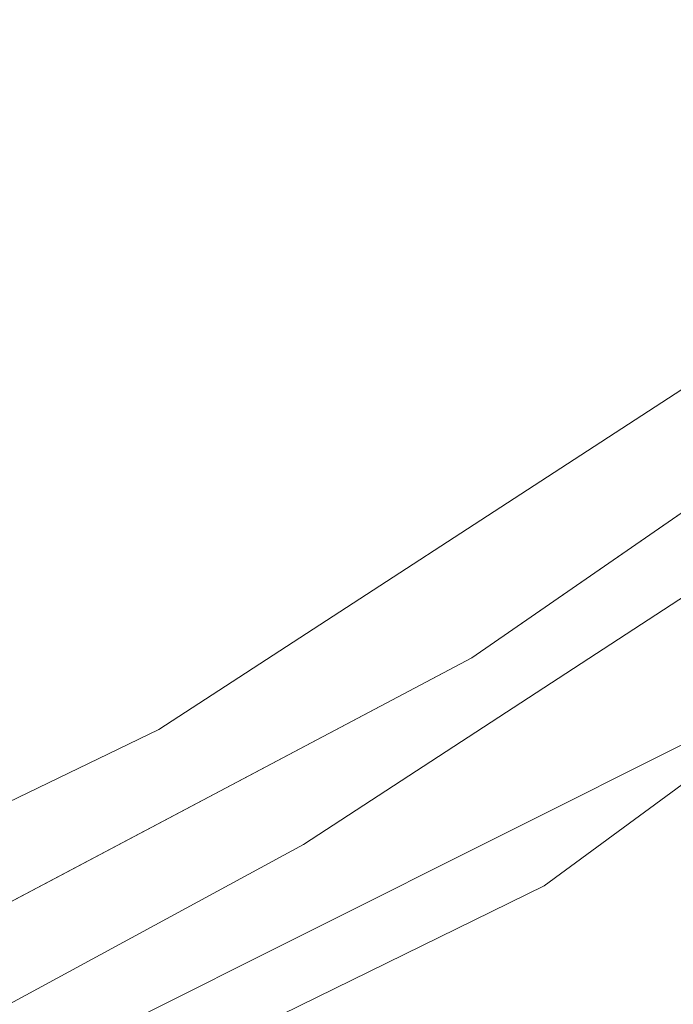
# Model space of a CAD drawing. Header units: metres. Extents: x 163543 to 168130, y 402678 to 405437.
# Tile 650 of 1056: x 165488.12 to 165494.44, y 403929.83 to 403939.36. Entities that reach past the tile are written whole.
import ezdxf

# ---------------------------------------------------------------- set-up
doc = ezdxf.new("R2010")
doc.units = ezdxf.units.M
for name, color, linetype, lineweight in [('X-CA190022.004-UO-BGT_Ondergrond$0$GE_201_SHDHek_Lijn_GEM', 253, 'X-CA190022.004-UO-BGT_Ondergrond$0$Hekwerk', 9), ('X-CA190022.004-UO-BGT_Ondergrond$0$GE_461_BTDGraslandoverig_Vlak_GEM', 253, 'Continuous', 9), ('X-CA190022.004-UO-BGT_Ondergrond$0$GE_476_BTDGraslandagrarisch_Vlak_GEM', 253, 'Continuous', 9), ('X-CA190022.004-UO-BGT_Ondergrond$0$GE_504_WTDWaterloop_sloot_Vlak_GEM', 253, 'Continuous', 9), ('X-CA190022.004-UO-BGT_Ondergrond$0$GE_541_OWTOever_slootkant_Vlak_GEM', 253, 'Continuous', 9), ('X-CA190022.004-UO-KAD_Percelen$0$B-WE-KG-GRENS_PERCEEL-GV', 150, 'Continuous', 9)]:
    doc.layers.add(name, color=color, linetype=linetype, lineweight=lineweight)
doc.linetypes.add('X-CA190022.004-UO-BGT_Ondergrond$0$Hekwerk', pattern='A,5,-1.5,[2,dgnlstyle-Veghel.shx,S=0.007937,R=0,X=0,Y=0],-1.5', length=8)

msp = doc.modelspace()

# ---------------------------------------------------------------- linework, layer by layer
at = {"layer": 'X-CA190022.004-UO-BGT_Ondergrond$0$GE_201_SHDHek_Lijn_GEM'}
for p, q in [((165492.489, 403933.186), (165497.568, 403936.696)), ((165479.295, 403926.202), (165492.489, 403933.186))]:
    msp.add_line(p, q, dxfattribs=at)
at = {"layer": 'X-CA190022.004-UO-BGT_Ondergrond$0$GE_461_BTDGraslandoverig_Vlak_GEM', "flags": 128}
msp.add_lwpolyline([(165498.332, 403936.252), (165490.86, 403931.38), (165482.421, 403926.8), (165471.772, 403921.701), (165465.332, 403918.371), (165460.346, 403916.117), (165457.866, 403914.841), (165457.401, 403914.602), (165455.108, 403913.319), (165453.858, 403912.723), (165451.536, 403917.368), (165452.145, 403917.634), (165453.696, 403914.087), (165457.533, 403915.765), (165458.248, 403916.453), (165479.295, 403926.202), (165492.489, 403933.186), (165497.568, 403936.696), (165497.763, 403936.831), (165498.332, 403936.252)], dxfattribs=at)
at = {"layer": 'X-CA190022.004-UO-BGT_Ondergrond$0$GE_476_BTDGraslandagrarisch_Vlak_GEM', "flags": 128}
msp.add_lwpolyline([(165497.568, 403936.696), (165492.489, 403933.186), (165479.295, 403926.202), (165458.248, 403916.453), (165457.533, 403915.765), (165455.982, 403919.312), (165455.43, 403919.071), (165452.145, 403917.634), (165451.536, 403917.368), (165453.858, 403912.723), (165435.027, 403903.751)], dxfattribs=at)
at = {"layer": 'X-CA190022.004-UO-BGT_Ondergrond$0$GE_504_WTDWaterloop_sloot_Vlak_GEM', "flags": 128}
msp.add_lwpolyline([(165394.37, 403883.117), (165410.855, 403890.87), (165432.998, 403901.193), (165448.153, 403908.51), (165467.316, 403918.285), (165493.188, 403930.978), (165497.688, 403934.283), (165499.377, 403935.428), (165499.928, 403935.611), (165500.722, 403934.769), (165500.495, 403934.327), (165499.733, 403932.417), (165498.172, 403930.507), (165492.915, 403926.449), (165471.659, 403915.411), (165458.016, 403909.344), (165447.554, 403904.256), (165428.723, 403894.968), (165416.964, 403889.751), (165411.186, 403887.025), (165399.808, 403881.291)], dxfattribs=at)
at = {"layer": 'X-CA190022.004-UO-BGT_Ondergrond$0$GE_541_OWTOever_slootkant_Vlak_GEM', "flags": 128}
for points in [[(165435.027, 403903.751), (165453.858, 403912.723), (165455.108, 403913.319), (165457.401, 403914.602), (165457.866, 403914.841), (165460.346, 403916.117), (165465.332, 403918.371), (165471.772, 403921.701), (165482.421, 403926.8), (165490.86, 403931.38), (165498.332, 403936.252), (165498.453, 403936.129), (165499.089, 403936.746), (165499.74, 403937.17), (165502.06, 403935.175), (165501.371, 403932.143), (165499.33, 403929.427), (165493.464, 403925.411), (165480.008, 403918.483), (165466.917, 403912.152)], [(165399.808, 403881.291), (165411.186, 403887.025), (165416.964, 403889.751), (165428.723, 403894.968), (165447.554, 403904.256), (165458.016, 403909.344), (165471.659, 403915.411), (165492.915, 403926.449), (165498.172, 403930.507), (165499.733, 403932.417), (165500.495, 403934.327), (165500.722, 403934.769), (165499.928, 403935.611), (165499.377, 403935.428), (165497.688, 403934.283), (165493.188, 403930.978), (165467.316, 403918.285), (165448.153, 403908.51), (165432.998, 403901.193), (165410.855, 403890.87), (165394.37, 403883.117)]]:
    msp.add_lwpolyline(points, dxfattribs=at)
at = {"layer": 'X-CA190022.004-UO-KAD_Percelen$0$B-WE-KG-GRENS_PERCEEL-GV', "flags": 128}
for points in [[(165302.032, 403912.162), (165323.1, 403852.205), (165489.46, 403932.49), (165497.079, 403937.449), (165494.566, 403939.736), (165500.126, 403945.838), (165489.71, 403955.04), (165441.61, 403941.12), (165440.17, 403940.75), (165404.32, 403931.58), (165375.738, 403924.264), (165341.22, 403915.43), (165340.41, 403918.62), (165333.59, 403916.86), (165312.86, 403912.2)], [(165513.006, 403935.006), (165507.8, 403939), (165372.327, 403871.117), (165504.764, 403934.187), (165505.996, 403931.629)]]:
    msp.add_lwpolyline(points, close=True, dxfattribs=at)
msp.add_lwpolyline([(165196.7, 403790), (165276.2, 403826.7), (165276.248, 403824.924), (165276.3, 403823), (165372.327, 403871.117), (165507.8, 403939), (165504.3, 403942.15), (165497.079, 403937.449), (165489.46, 403932.49), (165323.1, 403852.205), (165220.21, 403802.55), (165215.14, 403802.41), (165211.94, 403806.63), (165196.73, 403847.93)], dxfattribs=at)

doc.saveas('drawing.dxf')
